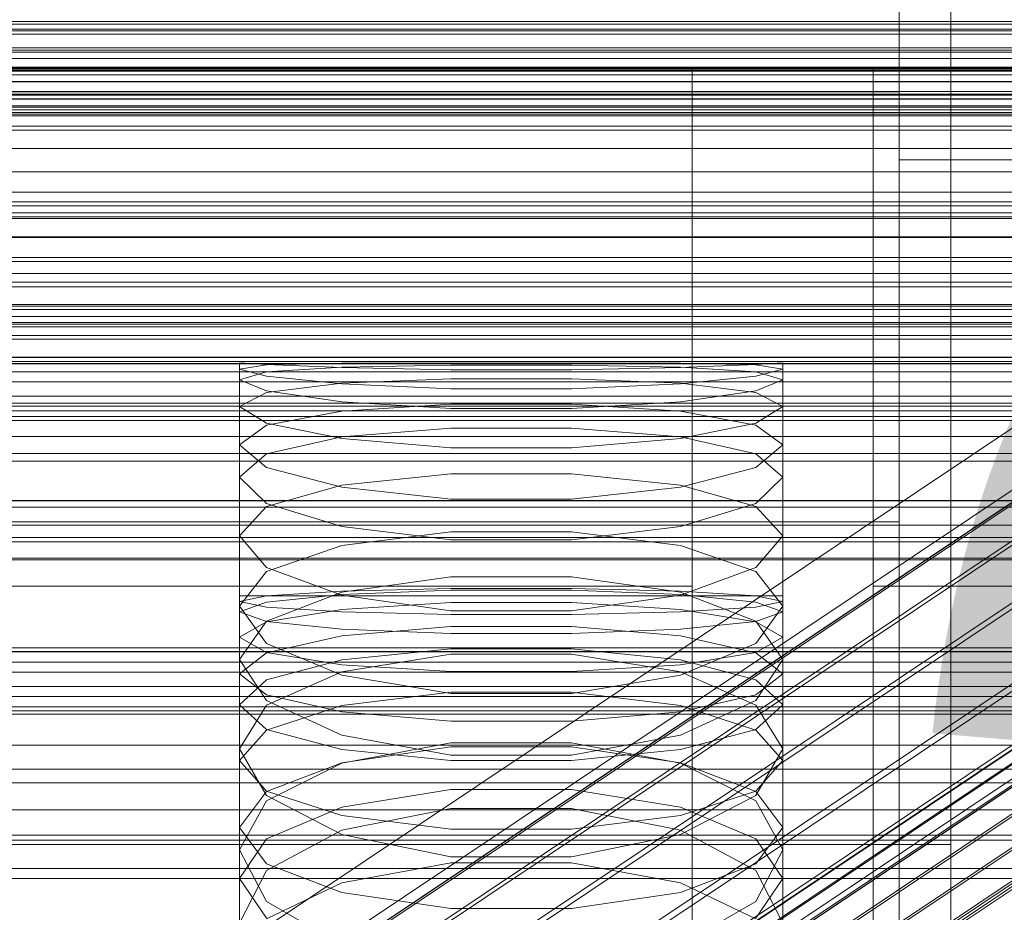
# Model space of a CAD drawing. Header units: millimetres. Extents: x -4738 to 65662, y -68080 to 6847.
# Tile 293 of 656: x 132 to 208, y -33925 to -33856. Entities that reach past the tile are written whole.
import ezdxf

# ---------------------------------------------------------------- set-up
doc = ezdxf.new("R2010")
doc.units = ezdxf.units.MM
for name, color, linetype, lineweight in [('COTAS_O', 1, 'Continuous', 0), ('COTAS_P', 1, 'Continuous', 0), ('frontal_briquetadora', 7, 'Continuous', 0), ('frontal_C01', 7, 'Continuous', 0), ('frontal_C02', 7, 'Continuous', 0), ('frontal_C03', 7, 'Continuous', 0), ('frontal_secador', 7, 'Continuous', 0)]:
    doc.layers.add(name, color=color, linetype=linetype, lineweight=lineweight)
doc.dimstyles.new('R19_100', dxfattribs={"dimtxt": 250, "dimasz": 150, "dimexe": 150, "dimexo": 80, "dimgap": 100, "dimtad": 1, "dimtih": 1, "dimtoh": 1, "dimdsep": 46, "dimcen": 0.09, "dimadec": 0, "dimazin": 0, "dimtfac": 1, "dimtdec": 4, "dimtofl": 0, "dimtmove": 0, "dimatfit": 3, "dimfxl": 1, "dimtolj": 1, "dimtzin": 0, "dimarcsym": 0})

# ---------------------------------------------------------------- blocks, each defined once
blk = doc.blocks.new('DIM_R31_48')
at = {"layer": 'COTAS_O'}
for p, q in [((-1725, -33700), (-1575, -33655)), ((1725, -33700), (1575, -33655)), ((-1725, -34400), (-1725, -33700)), ((-1725, -33700), (1725, -33700)), ((-1725, -33700), (-1575, -33745)), ((1725, -33700), (1575, -33745)), ((1725, -34400), (1725, -33700))]:
    blk.add_line(p, q, dxfattribs=at)
blk.add_text('3450 O', height=250, dxfattribs=at).set_placement((0, -33600))
blk = doc.blocks.new('DIM_R31_49')
at = {"layer": 'COTAS_P'}
for p, q in [((-150, -32300), (550, -32300)), ((550, -32300), (505, -32450)), ((550, -34900), (550, -32300)), ((550, -32300), (595, -32450)), ((550, -34900), (505, -34750)), ((550, -34900), (595, -34750)), ((-150, -34900), (550, -34900))]:
    blk.add_line(p, q, dxfattribs=at)
blk.add_text('2600 P', height=250, rotation=90, dxfattribs=at).set_placement((450, -33600))
blk = doc.blocks.new('DIM_R31_52')
at = {"layer": 'COTAS_O'}
for p, q in [((-650, -34200), (-500, -34155)), ((650, -34200), (500, -34155)), ((-650, -34900), (-650, -34200)), ((-650, -34200), (650, -34200)), ((-650, -34200), (-500, -34245)), ((650, -34200), (500, -34245)), ((650, -34900), (650, -34200))]:
    blk.add_line(p, q, dxfattribs=at)
blk.add_text('1300 O', height=250, dxfattribs=at).set_placement((0, -34100))

msp = doc.modelspace()

# ---------------------------------------------------------------- linework, layer by layer
at = {"layer": 'frontal_briquetadora'}
for p, q in [((200, -33765), (200, -33920)), ((204, -33920), (204, -33765)), ((200, -33861.773), (200, -33843.865)), ((200, -33845.006), (200, -33862.803)), ((200, -33848.563), (200, -33859.811)), ((200, -33860.322), (200, -33849.302)), ((200, -33869.692), (200, -33852.858)), ((200, -33854.32), (200, -33870.936)), ((200, -33863.7), (200, -33854.679)), ((200, -33855.32), (200, -33864.056)), ((200, -33859.811), (200, -33866.154)), ((184, -33860), (184, -33940)), ((198, -33860), (184, -33860)), ((198, -33940), (198, -33860)), ((200, -33866.336), (200, -33860.322)), ((200, -33861.773), (-160, -33861.773)), ((200, -33877.066), (200, -33861.773)), ((200, -33862.803), (200, -33877.883)), ((200, -33867.047), (200, -33863.7)), ((200, -33864.056), (200, -33867.047)), ((200, -33866.154), (200, -33866.336)), ((480, -33867.047), (200, -33867.047)), ((200, -33883.135), (200, -33869.692)), ((200, -33870.936), (200, -33884.039)), ((184, -33880.454), (184, -33875.627)), ((198, -33880.454), (198, -33875.627)), ((200, -33888.245), (200, -33877.066)), ((200, -33877.883), (200, -33888.77)), ((184, -33889.153), (184, -33880.454)), ((198, -33889.153), (198, -33880.454)), ((151.08, -33882.856), (149, -33882.75)), ((149, -33900.75), (149, -33882.75)), ((149, -33883.222), (151.08, -33882.881)), ((151.08, -33883.775), (149, -33883.222)), ((149, -33901.201), (149, -33883.222)), ((151.08, -33883.423), (149, -33884.062)), ((151.08, -33882.881), (156.906, -33882.76)), ((156.906, -33883.094), (151.08, -33882.856)), ((156.906, -33883.063), (151.08, -33883.423)), ((156.906, -33882.76), (165.326, -33882.752)), ((165.326, -33882.922), (156.906, -33883.063)), ((165.326, -33883.285), (156.906, -33883.094)), ((165.326, -33882.752), (174.674, -33882.752)), ((174.674, -33882.922), (165.326, -33882.922)), ((174.674, -33883.285), (165.326, -33883.285)), ((174.674, -33882.752), (183.094, -33882.76)), ((183.094, -33883.063), (174.674, -33882.922)), ((183.094, -33883.094), (174.674, -33883.285)), ((183.094, -33882.76), (188.92, -33882.881)), ((188.92, -33882.856), (183.094, -33883.094)), ((188.92, -33883.423), (183.094, -33883.063)), ((191, -33882.75), (188.92, -33882.856)), ((188.92, -33882.881), (191, -33883.222)), ((191, -33883.222), (188.92, -33883.775)), ((191, -33884.062), (188.92, -33883.423)), ((191, -33900.75), (191, -33882.75)), ((191, -33901.201), (191, -33883.222)), ((200, -33883.253), (200, -33882.75)), ((200, -33883.285), (200, -33882.75)), ((200, -33882.75), (200, -33883.222)), ((200, -33891.871), (200, -33883.135)), ((200, -33883.222), (200, -33884.7)), ((200, -33884.763), (200, -33883.253)), ((200, -33884.826), (200, -33883.285)), ((149, -33902.002), (149, -33884.062)), ((149, -33884.062), (151.08, -33884.912)), ((156.906, -33884.371), (151.08, -33883.775)), ((165.326, -33883.964), (156.906, -33884.304)), ((174.674, -33883.964), (165.326, -33883.964)), ((183.094, -33884.304), (174.674, -33883.964)), ((188.92, -33883.775), (183.094, -33884.371)), ((188.92, -33884.912), (191, -33884.062)), ((191, -33902.002), (191, -33884.062)), ((200, -33884.039), (200, -33892.346)), ((156.906, -33884.304), (151.08, -33885.021)), ((151.08, -33884.912), (156.906, -33885.746)), ((165.326, -33884.761), (156.906, -33884.371)), ((174.674, -33884.761), (165.326, -33884.761)), ((183.094, -33884.371), (174.674, -33884.761)), ((188.92, -33885.021), (183.094, -33884.304)), ((183.094, -33885.746), (188.92, -33884.912)), ((200, -33884.7), (200, -33887.18)), ((200, -33887.273), (200, -33884.763)), ((200, -33887.368), (200, -33884.826)), ((151.08, -33885.021), (149, -33886.106)), ((156.906, -33885.746), (165.326, -33886.268)), ((174.674, -33886.268), (183.094, -33885.746)), ((191, -33886.106), (188.92, -33885.021)), ((149, -33903.952), (149, -33886.106)), ((151.08, -33887.4), (149, -33886.106)), ((151.08, -33887.559), (156.906, -33886.485)), ((156.906, -33886.485), (165.326, -33885.947)), ((165.326, -33885.947), (174.674, -33885.947)), ((165.326, -33886.268), (174.674, -33886.268)), ((174.674, -33885.947), (183.094, -33886.485)), ((183.094, -33886.485), (188.92, -33887.559)), ((191, -33886.106), (188.92, -33887.4)), ((191, -33903.952), (191, -33886.106)), ((200, -33887.18), (200, -33890.655)), ((200, -33890.779), (200, -33887.273)), ((149, -33889.086), (151.08, -33887.559)), ((156.906, -33888.59), (151.08, -33887.4)), ((165.326, -33887.791), (156.906, -33888.46)), ((174.674, -33887.791), (165.326, -33887.791)), ((183.094, -33888.46), (174.674, -33887.791)), ((188.92, -33887.4), (183.094, -33888.59)), ((188.92, -33887.559), (191, -33889.086)), ((200, -33890.905), (200, -33887.368)), ((156.906, -33888.46), (151.08, -33889.77)), ((165.326, -33889.308), (156.906, -33888.59)), ((183.094, -33888.59), (174.674, -33889.308)), ((188.92, -33889.77), (183.094, -33888.46)), ((200, -33894.218), (200, -33888.245)), ((200, -33888.77), (200, -33894.399)), ((151.08, -33890.822), (149, -33889.086)), ((149, -33906.796), (149, -33889.086)), ((174.674, -33889.308), (165.326, -33889.308)), ((184, -33900), (184, -33889.153)), ((191, -33889.086), (188.92, -33890.822)), ((191, -33906.796), (191, -33889.086)), ((198, -33900), (198, -33889.153)), ((151.08, -33889.77), (149, -33891.591)), ((191, -33891.591), (188.92, -33889.77)), ((156.906, -33892.364), (151.08, -33890.822)), ((188.92, -33890.822), (183.094, -33892.364)), ((200, -33890.655), (200, -33895.117)), ((200, -33895.272), (200, -33890.779)), ((200, -33895.428), (200, -33890.905)), ((149, -33909.185), (149, -33891.591)), ((149, -33891.591), (151.08, -33893.618)), ((165.326, -33891.333), (156.906, -33892.198)), ((174.674, -33891.333), (165.326, -33891.333)), ((183.094, -33892.198), (174.674, -33891.333)), ((188.92, -33893.618), (191, -33891.591)), ((191, -33909.185), (191, -33891.591)), ((156.906, -33892.198), (151.08, -33893.859)), ((165.326, -33893.278), (156.906, -33892.364)), ((183.094, -33892.364), (174.674, -33893.277)), ((188.92, -33893.859), (183.094, -33892.198)), ((200, -33895.045), (200, -33891.871)), ((200, -33892.346), (200, -33895.045)), ((174.674, -33893.277), (165.326, -33893.278)), ((151.08, -33893.859), (149, -33896.116)), ((151.08, -33893.618), (156.906, -33895.393)), ((183.094, -33895.393), (188.92, -33893.618)), ((191, -33896.116), (188.92, -33893.859)), ((200, -33894.399), (200, -33894.218)), ((200, -33895.045), (-160, -33895.045)), ((156.906, -33895.393), (165.326, -33896.435)), ((174.674, -33896.435), (183.094, -33895.393)), ((200, -33895.117), (200, -33900.553)), ((200, -33900.739), (200, -33895.272)), ((200, -33900.925), (200, -33895.428)), ((151.08, -33898.576), (149, -33896.116)), ((149, -33913.502), (149, -33896.116)), ((156.906, -33896.858), (165.326, -33895.8)), ((165.326, -33895.8), (174.674, -33895.8)), ((174.674, -33895.8), (183.094, -33896.858)), ((191, -33896.116), (188.92, -33898.576)), ((191, -33913.502), (191, -33896.116)), ((151.08, -33898.867), (156.906, -33896.858)), ((165.326, -33896.435), (174.674, -33896.435)), ((183.094, -33896.858), (188.92, -33898.867)), ((156.906, -33900.697), (151.08, -33898.576)), ((188.92, -33898.576), (183.094, -33900.697)), ((149, -33901.553), (151.08, -33898.867)), ((165.326, -33899.285), (156.906, -33900.472)), ((174.674, -33899.285), (165.326, -33899.285)), ((183.094, -33900.472), (174.674, -33899.285)), ((188.92, -33898.867), (191, -33901.553)), ((184, -33900), (-194, -33900)), ((165.327, -33900.196), (156.907, -33900.395)), ((174.673, -33900.196), (165.327, -33900.196)), ((183.093, -33900.395), (174.673, -33900.196)), ((184, -33900), (184, -33910.847)), ((210, -33900), (198, -33900)), ((198, -33900), (198, -33910.847)), ((149, -33900.75), (151.08, -33900.75)), ((151.08, -33900.754), (149, -33901.201)), ((156.907, -33900.395), (151.08, -33900.754)), ((156.906, -33900.472), (151.08, -33902.709)), ((151.08, -33901.257), (156.907, -33900.66)), ((151.08, -33900.75), (156.907, -33900.75)), ((165.326, -33901.931), (156.906, -33900.697)), ((156.907, -33900.66), (165.327, -33900.329)), ((156.907, -33900.75), (165.327, -33900.75)), ((165.327, -33900.329), (174.673, -33900.329)), ((165.327, -33900.75), (174.673, -33900.75)), ((174.673, -33900.329), (183.093, -33900.66)), ((174.673, -33900.75), (183.093, -33900.75)), ((183.094, -33900.697), (174.674, -33901.931)), ((188.92, -33900.754), (183.093, -33900.395)), ((183.093, -33900.66), (188.92, -33901.257)), ((183.093, -33900.75), (188.92, -33900.75)), ((188.92, -33902.709), (183.094, -33900.472)), ((188.92, -33900.75), (191, -33900.75)), ((191, -33901.201), (188.92, -33900.754)), ((200, -33900.553), (200, -33906.951)), ((200, -33907.167), (200, -33900.739)), ((200, -33907.383), (200, -33900.925)), ((149, -33901.201), (151.08, -33901.648)), ((149, -33902.002), (151.08, -33901.257)), ((151.08, -33904.442), (149, -33901.553)), ((149, -33918.691), (149, -33901.553)), ((151.08, -33901.648), (156.907, -33902.006)), ((156.907, -33901.809), (165.327, -33901.279)), ((165.327, -33901.279), (174.673, -33901.279)), ((174.673, -33901.279), (183.093, -33901.809)), ((183.093, -33902.006), (188.92, -33901.648)), ((188.92, -33901.648), (191, -33901.201)), ((188.92, -33901.257), (191, -33902.002)), ((191, -33901.553), (188.92, -33904.442)), ((191, -33918.691), (191, -33901.553)), ((151.08, -33902.746), (149, -33902.002)), ((151.08, -33902.762), (156.907, -33901.809)), ((156.907, -33902.006), (165.327, -33902.205)), ((174.674, -33901.931), (165.326, -33901.931)), ((165.327, -33902.205), (174.673, -33902.205)), ((174.673, -33902.205), (183.093, -33902.006)), ((183.093, -33901.809), (188.92, -33902.762)), ((191, -33902.002), (188.92, -33902.746)), ((151.08, -33902.709), (149, -33905.679)), ((149, -33903.952), (151.08, -33902.762)), ((156.907, -33903.344), (151.08, -33902.746)), ((165.327, -33903.131), (156.907, -33903.856)), ((174.673, -33903.131), (165.327, -33903.131)), ((183.093, -33903.856), (174.673, -33903.131)), ((188.92, -33902.746), (183.093, -33903.344)), ((191, -33905.679), (188.92, -33902.709)), ((188.92, -33902.762), (191, -33903.952)), ((149, -33903.952), (151.08, -33905.141)), ((156.907, -33903.856), (151.08, -33905.165)), ((165.327, -33903.675), (156.907, -33903.344)), ((174.673, -33903.675), (165.327, -33903.675)), ((183.093, -33903.344), (174.673, -33903.675)), ((188.92, -33905.165), (183.093, -33903.856)), ((188.92, -33905.141), (191, -33903.952)), ((156.906, -33906.903), (151.08, -33904.442)), ((188.92, -33904.442), (183.094, -33906.903)), ((151.08, -33905.165), (149, -33906.796)), ((151.08, -33905.141), (156.907, -33906.095)), ((165.326, -33905.267), (156.906, -33906.643)), ((156.907, -33905.719), (165.327, -33904.863)), ((174.674, -33905.267), (165.326, -33905.267)), ((165.327, -33904.863), (174.673, -33904.863)), ((174.673, -33904.863), (183.093, -33905.719)), ((183.094, -33906.643), (174.674, -33905.267)), ((183.093, -33906.095), (188.92, -33905.141)), ((191, -33906.796), (188.92, -33905.165)), ((149, -33922.627), (149, -33905.679)), ((149, -33905.679), (151.08, -33908.849)), ((151.08, -33907.261), (156.907, -33905.719)), ((156.907, -33906.095), (165.327, -33906.624)), ((174.673, -33906.624), (183.093, -33906.095)), ((183.093, -33905.719), (188.92, -33907.261)), ((188.92, -33908.849), (191, -33905.679)), ((191, -33922.627), (191, -33905.679)), ((149, -33906.796), (151.08, -33908.427)), ((156.906, -33906.643), (151.08, -33909.219)), ((165.326, -33908.325), (156.906, -33906.903)), ((165.327, -33906.624), (174.673, -33906.624)), ((183.094, -33906.903), (174.674, -33908.325)), ((188.92, -33909.219), (183.094, -33906.643)), ((188.92, -33908.427), (191, -33906.796)), ((200, -33906.951), (200, -33914.294)), ((149, -33909.185), (151.08, -33907.261)), ((188.92, -33907.261), (191, -33909.185)), ((200, -33914.539), (200, -33907.167)), ((200, -33914.784), (200, -33907.383)), ((151.08, -33908.427), (156.907, -33909.735)), ((156.907, -33909.253), (165.327, -33908.203)), ((174.674, -33908.325), (165.326, -33908.325)), ((165.327, -33908.203), (174.673, -33908.203)), ((174.673, -33908.203), (183.093, -33909.253)), ((183.093, -33909.735), (188.92, -33908.427)), ((151.08, -33911.108), (149, -33909.185)), ((151.08, -33909.219), (149, -33912.608)), ((151.08, -33908.849), (156.906, -33911.534)), ((151.08, -33911.144), (156.907, -33909.253)), ((183.093, -33909.253), (188.92, -33911.144)), ((183.094, -33911.534), (188.92, -33908.849)), ((191, -33909.185), (188.92, -33911.108)), ((191, -33912.608), (188.92, -33909.219)), ((156.907, -33909.735), (165.327, -33910.461)), ((174.673, -33910.461), (183.093, -33909.735)), ((165.327, -33910.461), (174.673, -33910.461)), ((184, -33910.847), (184, -33919.546)), ((198, -33910.847), (198, -33919.546)), ((149, -33913.502), (151.08, -33911.144)), ((156.907, -33912.651), (151.08, -33911.108)), ((156.906, -33911.534), (165.326, -33913.08)), ((174.674, -33913.08), (183.094, -33911.534)), ((188.92, -33911.108), (183.093, -33912.651)), ((188.92, -33911.144), (191, -33913.502)), ((156.906, -33913.701), (165.326, -33912.14)), ((165.326, -33912.14), (174.674, -33912.14)), ((174.674, -33912.14), (183.094, -33913.701)), ((151.08, -33916.193), (149, -33912.608)), ((149, -33929.238), (149, -33912.608)), ((165.327, -33912.428), (156.907, -33913.668)), ((165.327, -33913.507), (156.907, -33912.651)), ((165.326, -33913.08), (174.674, -33913.08)), ((174.673, -33912.428), (165.327, -33912.428)), ((183.093, -33913.668), (174.673, -33912.428)), ((183.093, -33912.651), (174.673, -33913.507)), ((191, -33912.608), (188.92, -33916.193)), ((191, -33929.238), (191, -33912.608)), ((149, -33913.502), (151.08, -33915.861)), ((156.907, -33913.668), (151.08, -33915.903)), ((151.08, -33916.61), (156.906, -33913.701)), ((174.673, -33913.507), (165.327, -33913.507)), ((188.92, -33915.903), (183.093, -33913.668)), ((183.094, -33913.701), (188.92, -33916.61)), ((188.92, -33915.861), (191, -33913.502)), ((200, -33914.294), (200, -33922.563)), ((200, -33922.836), (200, -33914.539)), ((200, -33923.11), (200, -33914.784)), ((151.08, -33915.903), (149, -33918.691)), ((151.08, -33915.861), (156.907, -33917.752)), ((156.906, -33919.209), (151.08, -33916.193)), ((156.907, -33917.096), (165.327, -33915.73)), ((165.327, -33915.73), (174.673, -33915.73)), ((174.673, -33915.73), (183.093, -33917.096)), ((183.093, -33917.752), (188.92, -33915.861)), ((188.92, -33916.193), (183.094, -33919.209)), ((191, -33918.691), (188.92, -33915.903)), ((149, -33920.41), (151.08, -33916.61)), ((188.92, -33916.61), (191, -33920.41)), ((151.08, -33919.558), (156.907, -33917.096)), ((165.326, -33917.209), (156.906, -33918.891)), ((174.674, -33917.209), (165.326, -33917.209)), ((183.094, -33918.891), (174.674, -33917.209)), ((183.093, -33917.096), (188.92, -33919.558)), ((156.907, -33917.752), (165.327, -33918.801)), ((174.673, -33918.801), (183.093, -33917.752)), ((149, -33918.691), (151.08, -33921.478)), ((156.906, -33918.891), (151.08, -33922.018)), ((165.326, -33920.937), (156.906, -33919.209)), ((165.327, -33918.801), (174.673, -33918.801)), ((183.094, -33919.209), (174.674, -33920.937)), ((188.92, -33922.018), (183.094, -33918.891)), ((188.92, -33921.478), (191, -33918.691)), ((200, -33920), (-160, -33920)), ((149, -33922.627), (151.08, -33919.558)), ((184, -33919.546), (184, -33924.373)), ((188.92, -33919.558), (191, -33922.627)), ((198, -33919.546), (198, -33924.373)), ((204, -33920), (200, -33920)), ((200, -33920), (200, -34100)), ((204, -34100), (204, -33920)), ((151.08, -33924.402), (149, -33920.41)), ((149, -33936.682), (149, -33920.41)), ((191, -33920.41), (188.92, -33924.402)), ((191, -33936.682), (191, -33920.41)), ((151.08, -33921.478), (156.907, -33923.713)), ((156.907, -33922.955), (165.327, -33921.403)), ((174.674, -33920.937), (165.326, -33920.937)), ((165.327, -33921.403), (174.673, -33921.403)), ((174.673, -33921.403), (183.093, -33922.955)), ((183.093, -33923.713), (188.92, -33921.478)), ((151.08, -33922.018), (149, -33926.087)), ((191, -33926.087), (188.92, -33922.018)), ((151.08, -33925.697), (149, -33922.627)), ((151.08, -33925.751), (156.907, -33922.955)), ((183.093, -33922.955), (188.92, -33925.751)), ((191, -33922.627), (188.92, -33925.697)), ((200, -33922.563), (200, -33931.737)), ((200, -33932.038), (200, -33922.836)), ((156.907, -33923.713), (165.327, -33924.953)), ((174.673, -33924.953), (183.093, -33923.713)), ((200, -33932.339), (200, -33923.11)), ((156.906, -33927.741), (151.08, -33924.402)), ((188.92, -33924.402), (183.094, -33927.741)), ((165.327, -33924.953), (174.673, -33924.953))]:
    msp.add_line(p, q, dxfattribs=at)
at = {"layer": 'frontal_C01'}
for p, q in [((980, -33857.304), (-980, -33857.304)), ((980, -33862.304), (-980, -33862.304)), ((980, -33912.304), (-980, -33912.304)), ((980, -33917.304), (-980, -33917.304))]:
    msp.add_line(p, q, dxfattribs=at)
at = {"layer": 'frontal_C02'}
for p, q in [((146.872, -33933.95), (331.181, -33810.695)), ((148.32, -33934.108), (332.629, -33810.853)), ((146.383, -33935.233), (330.692, -33811.978)), ((150.629, -33935.695), (334.938, -33812.44)), ((141.045, -33957.913), (354.844, -33814.938)), ((141.218, -33957.459), (355.017, -33814.483)), ((141.731, -33957.515), (355.53, -33814.539)), ((146.887, -33937.869), (331.197, -33814.614)), ((142.549, -33958.077), (356.348, -33815.102)), ((153.641, -33938.604), (337.95, -33815.35)), ((141.224, -33958.847), (355.022, -33815.872)), ((143.617, -33959.108), (357.415, -33816.133)), ((141.742, -33960.197), (355.541, -33817.222)), ((144.861, -33960.537), (358.659, -33817.561)), ((148.35, -33941.678), (332.659, -33818.423)), ((142.565, -33961.871), (356.363, -33818.895)), ((359.995, -33819.291), (146.196, -33962.266)), ((157.152, -33942.637), (341.461, -33819.382)), ((143.635, -33963.754), (357.434, -33820.779)), ((147.533, -33964.178), (361.332, -33821.203)), ((144.881, -33965.719), (358.68, -33822.743)), ((150.672, -33946.401), (334.981, -33823.147)), ((345.231, -33824.263), (160.922, -33947.518)), ((153.694, -33951.717), (338.003, -33828.462)), ((164.693, -33952.915), (349.002, -33829.66)), ((157.211, -33957.262), (341.52, -33834.007)), ((-440, -33856.346), (440, -33856.346)), ((-440, -33857.056), (440, -33857.056)), ((-440, -33858.551), (440, -33858.551)), ((-440, -33859.188), (440, -33859.188)), ((-440, -33860.472), (440, -33860.472)), ((-311.15, -33859.94), (311.15, -33859.94)), ((-440, -33860.992), (440, -33860.992)), ((-440, -33861.977), (440, -33861.977)), ((-311.15, -33861.944), (311.15, -33861.944)), ((-440, -33862.345), (440, -33862.345)), ((-440, -33862.964), (440, -33862.964)), ((-440, -33863.155), (440, -33863.155)), ((-440, -33863.366), (440, -33863.366)), ((-311.15, -33866.164), (311.15, -33866.164)), ((-311.15, -33867.961), (311.15, -33867.961)), ((-311.15, -33871.585), (311.15, -33871.585)), ((-311.15, -33873.052), (311.15, -33873.052)), ((228.298, -33874.707), (130, -33940.443)), ((-311.15, -33875.833), (311.15, -33875.833)), ((-450, -33876.51), (450, -33876.51)), ((-311.15, -33876.871), (311.15, -33876.871)), ((-311.15, -33878.619), (311.15, -33878.619)), ((-311.15, -33879.156), (311.15, -33879.156)), ((-311.15, -33879.752), (311.15, -33879.752)), ((130, -33946.173), (228.298, -33880.437)), ((450, -33888.432), (-450, -33888.432)), ((450, -33909.919), (-450, -33909.919)), ((-450, -33921.841), (450, -33921.841))]:
    msp.add_line(p, q, dxfattribs=at)
at = {"layer": 'frontal_C03'}
for p, q in [((1250, -33856.542), (-1250, -33856.542)), ((1250, -33856.918), (-1250, -33856.918)), ((1496, -33858.383), (-1496, -33858.383)), ((1496, -33858.718), (-1496, -33858.718)), ((1250, -33859.864), (-1250, -33859.864)), ((1496, -33859.984), (-1496, -33859.984)), ((1496, -33860.101), (-1496, -33860.101)), ((1250, -33860.181), (-1250, -33860.181)), ((1250, -33860.974), (-1250, -33860.974)), ((-1250, -33861.739), (1250, -33861.739)), ((1250, -33862.042), (-1250, -33862.042)), ((1250, -33862.862), (-1250, -33862.862)), ((1250, -33863.495), (-1250, -33863.495)), ((1250, -33863.626), (-1250, -33863.626)), ((1250, -33864.42), (-1250, -33864.42)), ((1250, -33864.736), (-1250, -33864.736)), ((1250, -33864.749), (-1250, -33864.749)), ((1250, -33869.528), (-1250, -33869.528)), ((1250, -33870.598), (-1250, -33870.598)), ((1250, -33871.133), (-1250, -33871.133)), ((1250, -33871.435), (-1250, -33871.435)), ((1250, -33874.601), (-1250, -33874.601)), ((1250, -33874.895), (-1250, -33874.895)), ((1496, -33878.238), (-1496, -33878.238)), ((1496, -33878.356), (-1496, -33878.356)), ((1496, -33879.622), (-1496, -33879.622)), ((1496, -33879.957), (-1496, -33879.957)), ((-1579, -33880.615), (1579, -33880.615)), ((-1250, -33880.914), (1250, -33880.914)), ((1496, -33882.297), (-1496, -33882.297)), ((1250, -33882.322), (-1250, -33882.322)), ((1250, -33882.638), (-1250, -33882.638)), ((1496, -33882.798), (-1496, -33882.798)), ((1250, -33882.807), (-1250, -33882.807)), ((1250, -33883.432), (-1250, -33883.432)), ((-1250, -33884.196), (1250, -33884.196)), ((1250, -33885.319), (-1250, -33885.319)), ((-1496, -33885.855), (1496, -33885.855)), ((1496, -33886.446), (-1496, -33886.446)), ((1250, -33886.083), (-1250, -33886.083)), ((1250, -33886.877), (-1250, -33886.877)), ((1250, -33887.194), (-1250, -33887.194)), ((1496, -33889.755), (-1496, -33889.755)), ((1496, -33890.346), (-1496, -33890.346)), ((1496, -33893.403), (-1496, -33893.403)), ((1496, -33893.905), (-1496, -33893.905)), ((1250, -33893.394), (-1250, -33893.394)), ((1250, -33895.287), (-1250, -33895.287)), ((1496, -33896.244), (-1496, -33896.244)), ((1496, -33896.579), (-1496, -33896.579)), ((1496, -33897.845), (-1496, -33897.845)), ((1496, -33897.963), (-1496, -33897.963)), ((1250, -33904.779), (-1250, -33904.779)), ((1250, -33905.068), (-1250, -33905.068)), ((1250, -33905.096), (-1250, -33905.096)), ((1250, -33905.89), (-1250, -33905.89)), ((-1250, -33906.654), (1250, -33906.654)), ((1250, -33906.673), (-1250, -33906.673)), ((1250, -33907.777), (-1250, -33907.777)), ((1250, -33908.541), (-1250, -33908.541)), ((1250, -33909.335), (-1250, -33909.335)), ((1250, -33909.652), (-1250, -33909.652)), ((1250, -33914.159), (-1250, -33914.159)), ((1250, -33915.232), (-1250, -33915.232)), ((1250, -33919.283), (-1250, -33919.283)), ((1250, -33919.66), (-1250, -33919.66)), ((-1579, -33922.615), (1579, -33922.615))]:
    msp.add_line(p, q, dxfattribs=at)
at = {"layer": 'frontal_secador'}
for p, q in [((1250, -33862.349), (-1250, -33862.349)), ((1250, -33870.291), (-1250, -33870.291)), ((1250, -33873), (-1250, -33873))]:
    msp.add_line(p, q, dxfattribs=at)

# ---------------------------------------------------------------- dimensions: what is measured, and where the dimension line sits
at = {"layer": 'COTAS_O'}
for p1, p2, picture, middle in [((-1725, -34400), (1725, -34400), 'DIM_R31_48', (0, -33700)), ((-650, -34900), (650, -34900), 'DIM_R31_52', (0, -34200))]:
    dim = msp.add_aligned_dim(p1=p1, p2=p2, distance=700, text='<> O', dimstyle='R19_100', dxfattribs=at)
    dim.commit()
    dim.dimension.update_dxf_attribs({"geometry": picture, "text_midpoint": middle})
at = {"layer": 'COTAS_P'}
dim = msp.add_aligned_dim(p1=(-150, -34900), p2=(-150, -32300), distance=-700, text='<> P', dimstyle='R19_100', dxfattribs=at)
dim.commit()
dim.dimension.update_dxf_attribs({"geometry": 'DIM_R31_49', "text_midpoint": (550, -33600)})

doc.saveas('drawing.dxf')
